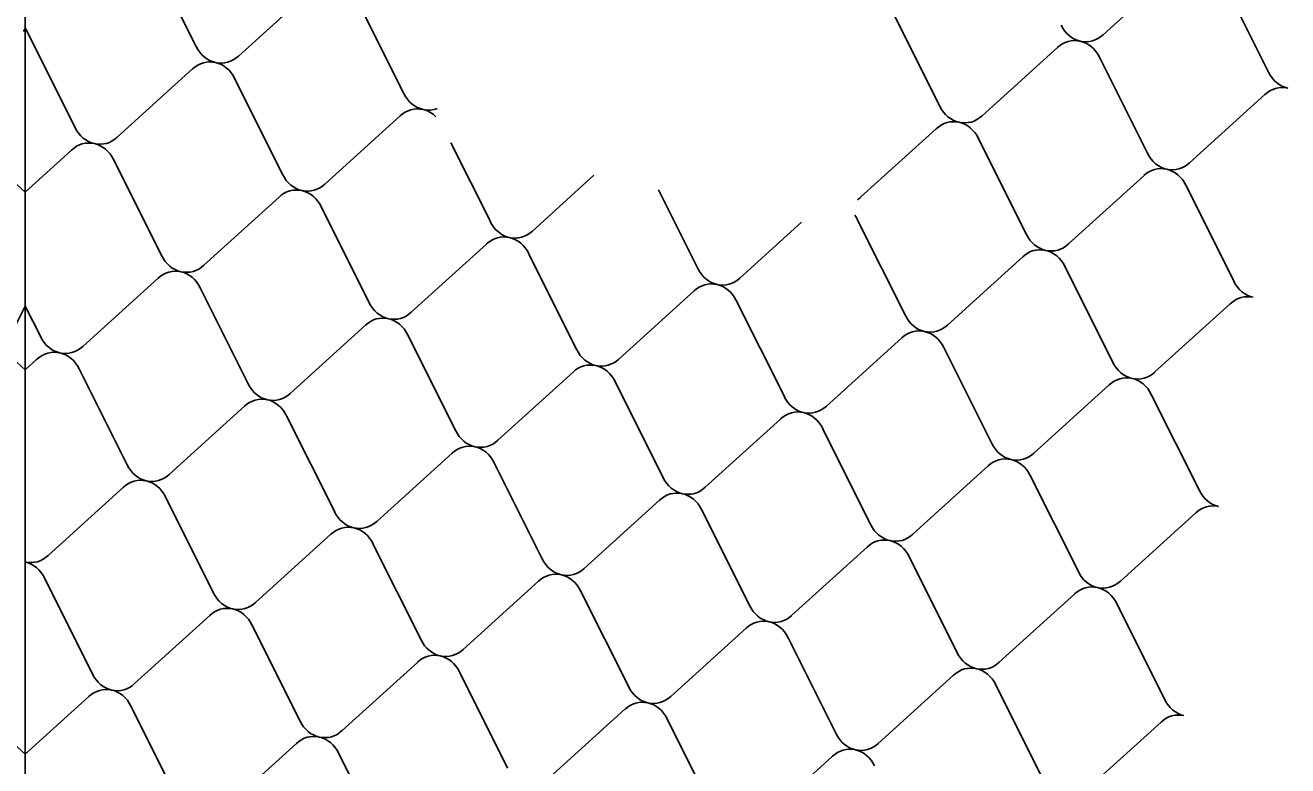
# Model space of a CAD drawing. Extents: x 638850 to 644908, y 297188 to 298900.
# Drawn here: x 640435.43 to 640475.67, y 297927.35 to 297950.94 of the extents above; entities that cross this region are included whole.
import ezdxf

# ---------------------------------------------------------------- set-up
doc = ezdxf.new("R2010")
doc.units = 0
doc.layers.add('3', color=7, linetype='Continuous')
doc.layers.add('5', color=7, linetype='Continuous')

msp = doc.modelspace()

# ---------------------------------------------------------------- linework, layer by layer
at = {"layer": '3'}
msp.add_line((640435.433, 298016.795), (640435.433, 297809.412), dxfattribs=at)
at = {"layer": '5'}
for p, q in [((640440.885, 297950.26), (640439.35, 297953.324)), ((640472.183, 297952.812), (640469.782, 297950.638)), ((640475.056, 297949.445), (640473.522, 297952.509)), ((640444.625, 297952.132), (640442.224, 297949.958)), ((640447.499, 297948.765), (640445.964, 297951.829)), ((640463.05, 297951.421), (640464.584, 297948.357)), ((640435.492, 297950.741), (640437.027, 297947.677)), ((640465.924, 297948.054), (640468.325, 297950.228)), ((640438.366, 297947.374), (640440.767, 297949.548)), ((640469.664, 297949.925), (640471.198, 297946.861)), ((640442.106, 297949.245), (640443.641, 297946.181)), ((640472.537, 297946.558), (640474.938, 297948.732)), ((640444.98, 297945.878), (640447.381, 297948.052)), ((640464.467, 297947.644), (640462.066, 297945.47)), ((640448.999, 297947.192), (640450.255, 297944.685)), ((640467.34, 297944.277), (640465.806, 297947.341)), ((640433.957, 297946.964), (640435.433, 297945.627)), ((640436.909, 297946.964), (640435.433, 297945.627)), ((640439.783, 297943.597), (640438.248, 297946.661)), ((640451.594, 297944.382), (640453.558, 297946.161)), ((640471.08, 297946.149), (640468.679, 297943.975)), ((640455.613, 297945.696), (640456.868, 297943.189)), ((640473.954, 297942.782), (640472.42, 297945.846)), ((640443.523, 297945.468), (640441.122, 297943.294)), ((640446.396, 297942.101), (640444.862, 297945.165)), ((640461.948, 297944.758), (640463.482, 297941.694)), ((640458.207, 297942.886), (640460.172, 297944.665)), ((640450.137, 297943.972), (640447.736, 297941.798)), ((640453.01, 297940.605), (640451.476, 297943.669)), ((640464.821, 297941.391), (640467.222, 297943.565)), ((640468.561, 297943.262), (640470.096, 297940.198)), ((640437.264, 297940.71), (640439.665, 297942.884)), ((640441.004, 297942.581), (640442.538, 297939.517)), ((640456.75, 297942.477), (640454.349, 297940.302)), ((640435.433, 297941.995), (640434.941, 297941.013)), ((640435.433, 297941.995), (640435.925, 297941.013)), ((640459.624, 297939.11), (640458.09, 297942.174)), ((640471.435, 297939.895), (640473.836, 297942.069)), ((640443.878, 297939.214), (640446.279, 297941.388)), ((640447.618, 297941.086), (640449.152, 297938.021)), ((640463.364, 297940.981), (640460.963, 297938.807)), ((640435.059, 297940.3), (640435.433, 297939.962)), ((640435.807, 297940.3), (640435.433, 297939.962)), ((640466.238, 297937.614), (640464.703, 297940.678)), ((640438.68, 297936.933), (640437.146, 297939.997)), ((640450.491, 297937.719), (640452.892, 297939.893)), ((640454.232, 297939.59), (640455.766, 297936.526)), ((640469.978, 297939.485), (640467.577, 297937.311)), ((640472.852, 297936.118), (640471.317, 297939.182)), ((640442.421, 297938.805), (640440.02, 297936.631)), ((640445.294, 297935.438), (640443.76, 297938.502)), ((640457.105, 297936.223), (640459.506, 297938.397)), ((640460.845, 297938.094), (640462.38, 297935.03)), ((640449.034, 297937.309), (640446.633, 297935.135)), ((640451.908, 297933.942), (640450.373, 297937.006)), ((640463.719, 297934.727), (640466.12, 297936.901)), ((640467.459, 297936.598), (640468.994, 297933.534)), ((640436.161, 297934.047), (640438.562, 297936.221)), ((640439.902, 297935.918), (640441.436, 297932.854)), ((640455.648, 297935.813), (640453.247, 297933.639)), ((640458.522, 297932.446), (640456.987, 297935.51)), ((640470.333, 297933.231), (640472.734, 297935.405)), ((640442.775, 297932.551), (640445.176, 297934.725)), ((640446.515, 297934.422), (640448.05, 297931.358)), ((640462.262, 297934.317), (640459.861, 297932.143)), ((640465.136, 297930.95), (640463.601, 297934.014)), ((640437.578, 297930.27), (640436.044, 297933.334)), ((640449.389, 297931.055), (640451.79, 297933.229)), ((640453.129, 297932.926), (640454.664, 297929.862)), ((640468.876, 297932.822), (640466.475, 297930.648)), ((640471.749, 297929.455), (640470.215, 297932.519)), ((640441.318, 297932.141), (640438.917, 297929.967)), ((640444.192, 297928.774), (640442.657, 297931.838)), ((640456.003, 297929.559), (640458.404, 297931.733)), ((640459.743, 297931.431), (640461.278, 297928.366)), ((640447.932, 297930.645), (640445.531, 297928.471)), ((640450.806, 297927.278), (640449.271, 297930.342)), ((640462.617, 297928.064), (640465.018, 297930.238)), ((640466.357, 297929.935), (640467.891, 297926.871)), ((640435.433, 297927.722), (640433.406, 297929.557)), ((640435.433, 297927.722), (640437.46, 297929.557)), ((640438.799, 297929.254), (640440.334, 297926.19)), ((640454.546, 297929.15), (640452.145, 297926.976)), ((640457.419, 297925.783), (640455.885, 297928.847)), ((640469.23, 297926.568), (640471.632, 297928.742)), ((640441.673, 297925.887), (640444.074, 297928.061)), ((640445.413, 297927.759), (640446.948, 297924.695)), ((640461.16, 297927.654), (640458.759, 297925.48))]:
    msp.add_line(p, q, dxfattribs=at)
for centre, major_axis, start_param, end_param in [((640436.143, 297950.289), (0.079, 0.976), 1.035591, 1.163814), ((640434.723, 297950.289), (-0.079, 0.976), 5.119372, 5.247594), ((640469.212, 297951.392), (-0.079, 0.976), 1.977779, 2.8688), ((640468.894, 297949.474), (-0.079, 0.976), 6.010393, 6.901414), ((640469.212, 297951.392), (-0.079, 0.976), 2.8688, 3.759822), ((640468.894, 297949.474), (-0.079, 0.976), 5.119372, 6.010393), ((640441.654, 297950.712), (-0.079, 0.976), 1.977779, 2.8688), ((640441.654, 297950.712), (-0.079, 0.976), 2.8688, 3.759822), ((640441.337, 297948.794), (-0.079, 0.976), 6.010393, 6.901414), ((640441.337, 297948.794), (-0.079, 0.976), 5.119372, 6.010393), ((640475.826, 297949.896), (-0.079, 0.976), 1.977779, 2.8688), ((640448.268, 297949.216), (-0.079, 0.976), 1.977779, 2.8688), ((640475.508, 297947.978), (-0.079, 0.976), 6.010393, 6.901414), ((640465.354, 297948.808), (-0.079, 0.976), 1.977779, 2.8688), ((640447.951, 297947.298), (-0.079, 0.976), 6.010393, 6.901414), ((640448.268, 297949.216), (-0.079, 0.976), 2.8688, 3.395869), ((640447.951, 297947.298), (-0.079, 0.976), 5.483325, 6.010393), ((640465.354, 297948.808), (-0.079, 0.976), 2.8688, 3.759822), ((640437.796, 297948.128), (-0.079, 0.976), 1.977779, 2.8688), ((640465.036, 297946.89), (-0.079, 0.976), 6.010393, 6.901414), ((640465.036, 297946.89), (-0.079, 0.976), 5.119372, 6.010393), ((640437.479, 297946.21), (-0.079, 0.976), 6.010393, 6.901414), ((640437.796, 297948.128), (-0.079, 0.976), 2.8688, 3.759822), ((640437.479, 297946.21), (-0.079, 0.976), 5.119372, 6.010393), ((640471.968, 297947.312), (-0.079, 0.976), 1.977779, 2.8688), ((640471.65, 297945.395), (-0.079, 0.976), 6.010393, 6.901414), ((640471.968, 297947.312), (-0.079, 0.976), 2.8688, 3.759822), ((640471.65, 297945.395), (-0.079, 0.976), 5.119372, 6.010393), ((640444.41, 297946.632), (-0.079, 0.976), 1.977779, 2.8688), ((640444.093, 297944.714), (-0.079, 0.976), 6.010393, 6.901414), ((640444.41, 297946.632), (-0.079, 0.976), 2.8688, 3.759822), ((640444.093, 297944.714), (-0.079, 0.976), 5.119372, 6.010393), ((640461.496, 297946.224), (-0.079, 0.976), 3.602183, 3.759822), ((640461.178, 297944.306), (-0.079, 0.976), 5.119372, 5.27701), ((640451.024, 297945.136), (-0.079, 0.976), 1.977779, 2.8688), ((640451.024, 297945.136), (-0.079, 0.976), 2.8688, 3.759822), ((640450.707, 297943.218), (-0.079, 0.976), 6.010393, 6.901414), ((640450.707, 297943.218), (-0.079, 0.976), 5.119372, 6.010393), ((640468.109, 297944.729), (-0.079, 0.976), 1.977779, 2.8688), ((640468.109, 297944.729), (-0.079, 0.976), 2.8688, 3.759822), ((640440.552, 297944.048), (-0.079, 0.976), 1.977779, 2.8688), ((640467.792, 297942.811), (-0.079, 0.976), 6.010393, 6.901414), ((640467.792, 297942.811), (-0.079, 0.976), 5.119372, 6.010393), ((640440.235, 297942.13), (-0.079, 0.976), 6.010393, 6.901414), ((640440.552, 297944.048), (-0.079, 0.976), 2.8688, 3.759822), ((640457.638, 297943.64), (-0.079, 0.976), 1.977779, 2.8688), ((640440.235, 297942.13), (-0.079, 0.976), 5.119372, 6.010393), ((640457.32, 297941.723), (-0.079, 0.976), 6.010393, 6.901414), ((640457.638, 297943.64), (-0.079, 0.976), 2.8688, 3.759822), ((640474.723, 297943.233), (-0.079, 0.976), 1.977779, 2.8688), ((640457.32, 297941.723), (-0.079, 0.976), 5.119372, 6.010393), ((640474.406, 297941.315), (-0.079, 0.976), 6.010393, 6.901414), ((640447.166, 297942.552), (-0.079, 0.976), 1.977779, 2.8688), ((640446.848, 297940.634), (-0.079, 0.976), 6.010393, 6.901414), ((640447.166, 297942.552), (-0.079, 0.976), 2.8688, 3.759822), ((640446.848, 297940.634), (-0.079, 0.976), 5.119372, 6.010393), ((640464.251, 297942.145), (-0.079, 0.976), 1.977779, 2.8688), ((640463.934, 297940.227), (-0.079, 0.976), 6.010393, 6.901414), ((640464.251, 297942.145), (-0.079, 0.976), 2.8688, 3.759822), ((640463.934, 297940.227), (-0.079, 0.976), 5.119372, 6.010393), ((640436.694, 297941.464), (-0.079, 0.976), 1.977779, 2.8688), ((640436.694, 297941.464), (-0.079, 0.976), 2.8688, 3.759822), ((640436.377, 297939.546), (-0.079, 0.976), 6.010393, 6.901414), ((640436.377, 297939.546), (-0.079, 0.976), 5.119372, 6.010393), ((640453.78, 297941.057), (-0.079, 0.976), 1.977779, 2.8688), ((640453.78, 297941.057), (-0.079, 0.976), 2.8688, 3.759822), ((640453.462, 297939.139), (-0.079, 0.976), 6.010393, 6.901414), ((640453.462, 297939.139), (-0.079, 0.976), 5.119372, 6.010393), ((640470.865, 297940.649), (-0.079, 0.976), 1.977779, 2.8688), ((640470.865, 297940.649), (-0.079, 0.976), 2.8688, 3.759822), ((640443.308, 297939.968), (-0.079, 0.976), 1.977779, 2.8688), ((640470.548, 297938.731), (-0.079, 0.976), 6.010393, 6.901414), ((640470.548, 297938.731), (-0.079, 0.976), 5.119372, 6.010393), ((640443.308, 297939.968), (-0.079, 0.976), 2.8688, 3.759822), ((640460.393, 297939.561), (-0.079, 0.976), 1.977779, 2.8688), ((640442.99, 297938.051), (-0.079, 0.976), 6.010393, 6.901414), ((640442.99, 297938.051), (-0.079, 0.976), 5.119372, 6.010393), ((640460.393, 297939.561), (-0.079, 0.976), 2.8688, 3.759822), ((640460.076, 297937.643), (-0.079, 0.976), 6.010393, 6.901414), ((640460.076, 297937.643), (-0.079, 0.976), 5.119372, 6.010393), ((640449.921, 297938.473), (-0.079, 0.976), 1.977779, 2.8688), ((640449.604, 297936.555), (-0.079, 0.976), 6.010393, 6.901414), ((640449.921, 297938.473), (-0.079, 0.976), 2.8688, 3.759822), ((640449.604, 297936.555), (-0.079, 0.976), 5.119372, 6.010393), ((640467.007, 297938.065), (-0.079, 0.976), 1.977779, 2.8688), ((640466.69, 297936.147), (-0.079, 0.976), 6.010393, 6.901414), ((640467.007, 297938.065), (-0.079, 0.976), 2.8688, 3.759822), ((640466.69, 297936.147), (-0.079, 0.976), 5.119372, 6.010393), ((640439.45, 297937.385), (-0.079, 0.976), 1.977779, 2.8688), ((640439.132, 297935.467), (-0.079, 0.976), 6.010393, 6.901414), ((640439.45, 297937.385), (-0.079, 0.976), 2.8688, 3.759822), ((640439.132, 297935.467), (-0.079, 0.976), 5.119372, 6.010393), ((640456.535, 297936.977), (-0.079, 0.976), 1.977779, 2.8688), ((640456.218, 297935.059), (-0.079, 0.976), 6.010393, 6.901414), ((640456.535, 297936.977), (-0.079, 0.976), 2.8688, 3.759822), ((640456.218, 297935.059), (-0.079, 0.976), 5.119372, 6.010393), ((640473.621, 297936.569), (-0.079, 0.976), 1.977779, 2.8688), ((640473.304, 297934.651), (-0.079, 0.976), 6.010393, 6.901414), ((640446.063, 297935.889), (-0.079, 0.976), 1.977779, 2.8688), ((640446.063, 297935.889), (-0.079, 0.976), 2.8688, 3.759822), ((640445.746, 297933.971), (-0.079, 0.976), 6.010393, 6.901414), ((640445.746, 297933.971), (-0.079, 0.976), 5.119372, 6.010393), ((640463.149, 297935.481), (-0.079, 0.976), 1.977779, 2.8688), ((640463.149, 297935.481), (-0.079, 0.976), 2.8688, 3.759822), ((640462.832, 297933.563), (-0.079, 0.976), 6.010393, 6.901414), ((640462.832, 297933.563), (-0.079, 0.976), 5.119372, 6.010393), ((640435.592, 297934.801), (-0.079, 0.976), 2.8688, 3.759822), ((640452.677, 297934.393), (-0.079, 0.976), 1.977779, 2.8688), ((640435.274, 297932.883), (-0.079, 0.976), 5.119372, 6.010393), ((640452.36, 297932.475), (-0.079, 0.976), 6.010393, 6.901414), ((640452.677, 297934.393), (-0.079, 0.976), 2.8688, 3.759822), ((640469.763, 297933.985), (-0.079, 0.976), 1.977779, 2.8688), ((640452.36, 297932.475), (-0.079, 0.976), 5.119372, 6.010393), ((640469.446, 297932.068), (-0.079, 0.976), 6.010393, 6.901414), ((640469.763, 297933.985), (-0.079, 0.976), 2.8688, 3.759822), ((640442.205, 297933.305), (-0.079, 0.976), 1.977779, 2.8688), ((640469.446, 297932.068), (-0.079, 0.976), 5.119372, 6.010393), ((640441.888, 297931.387), (-0.079, 0.976), 6.010393, 6.901414), ((640442.205, 297933.305), (-0.079, 0.976), 2.8688, 3.759822), ((640441.888, 297931.387), (-0.079, 0.976), 5.119372, 6.010393), ((640459.291, 297932.897), (-0.079, 0.976), 1.977779, 2.8688), ((640458.974, 297930.979), (-0.079, 0.976), 6.010393, 6.901414), ((640459.291, 297932.897), (-0.079, 0.976), 2.8688, 3.759822), ((640458.974, 297930.979), (-0.079, 0.976), 5.119372, 6.010393), ((640448.819, 297931.809), (-0.079, 0.976), 1.977779, 2.8688), ((640448.819, 297931.809), (-0.079, 0.976), 2.8688, 3.759822), ((640448.502, 297929.891), (-0.079, 0.976), 6.010393, 6.901414), ((640448.502, 297929.891), (-0.079, 0.976), 5.119372, 6.010393), ((640465.905, 297931.402), (-0.079, 0.976), 1.977779, 2.8688), ((640465.905, 297931.402), (-0.079, 0.976), 2.8688, 3.759822), ((640438.347, 297930.721), (-0.079, 0.976), 1.977779, 2.8688), ((640465.588, 297929.484), (-0.079, 0.976), 6.010393, 6.901414), ((640465.588, 297929.484), (-0.079, 0.976), 5.119372, 6.010393), ((640438.347, 297930.721), (-0.079, 0.976), 2.8688, 3.759822), ((640455.433, 297930.313), (-0.079, 0.976), 1.977779, 2.8688), ((640438.03, 297928.803), (-0.079, 0.976), 6.010393, 6.901414), ((640438.03, 297928.803), (-0.079, 0.976), 5.119372, 6.010393), ((640455.433, 297930.313), (-0.079, 0.976), 2.8688, 3.759822), ((640472.519, 297929.906), (-0.079, 0.976), 1.977779, 2.8688), ((640455.116, 297928.396), (-0.079, 0.976), 6.010393, 6.901414), ((640455.116, 297928.396), (-0.079, 0.976), 5.119372, 6.010393), ((640444.961, 297929.225), (-0.079, 0.976), 1.977779, 2.8688), ((640472.201, 297927.988), (-0.079, 0.976), 6.010393, 6.901414), ((640444.644, 297927.307), (-0.079, 0.976), 6.010393, 6.901414), ((640444.961, 297929.225), (-0.079, 0.976), 2.8688, 3.759822), ((640444.644, 297927.307), (-0.079, 0.976), 5.119372, 6.010393), ((640462.047, 297928.818), (-0.079, 0.976), 1.977779, 2.8688), ((640461.73, 297926.9), (-0.079, 0.976), 6.010393, 6.901414), ((640462.047, 297928.818), (-0.079, 0.976), 2.8688, 3.759822), ((640461.73, 297926.9), (-0.079, 0.976), 5.119372, 6.010393)]:
    msp.add_ellipse(centre, major_axis=major_axis, ratio=0.893529, start_param=start_param, end_param=end_param, dxfattribs=at)

doc.saveas('drawing.dxf')
